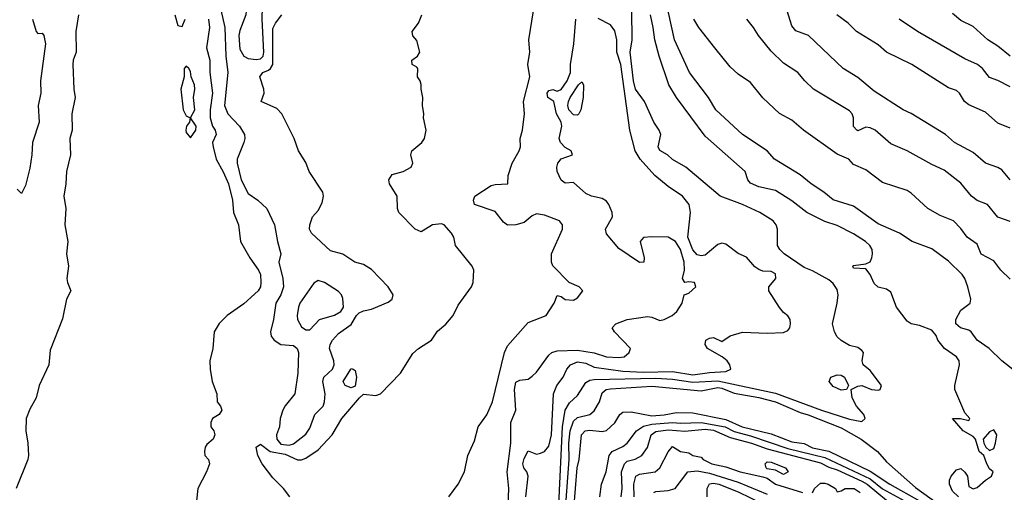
# Model space of a CAD drawing. Header units: metres. Extents: x -46681 to -43747, y -240911 to -237677.
# Tile 679 of 1056: x -46455 to -46336, y -238448 to -238391. Entities that reach past the tile are written whole.
import ezdxf

# ---------------------------------------------------------------- set-up
doc = ezdxf.new("R2010")
doc.units = ezdxf.units.M
doc.layers.add('CONTOUR_INDEX', color=1, linetype='Continuous')
doc.layers.add('CONTOUR_INTER', color=3, linetype='Continuous')

msp = doc.modelspace()

# ---------------------------------------------------------------- linework, layer by layer
at = {"layer": 'CONTOUR_INDEX'}
for points, elevation in [([(-46429.1, -238384.65), (-46429.27, -238385.02), (-46429.3, -238385.52), (-46428.79, -238388.02), (-46427.82, -238390.02), (-46427.88, -238390.52), (-46428.6, -238392.42), (-46428.7, -238393.02), (-46428.6, -238394.66), (-46428.12, -238395.52), (-46427.6, -238395.79), (-46426.6, -238395.94), (-46426.1, -238395.85), (-46425.78, -238395.52), (-46425.67, -238395.02), (-46425.9, -238391.02), (-46425.84, -238389.52), (-46426.1, -238388.95), (-46427.87, -238387.02), (-46428.16, -238386.52), (-46428.6, -238384.74), (-46429.1, -238384.65)], 60), ([(-46393.88, -238449.02), (-46393.6, -238446.52), (-46393.76, -238446.02), (-46394.13, -238445.52), (-46394.24, -238445.02), (-46394.1, -238444.38), (-46393.6, -238443.47), (-46392.6, -238443.84), (-46392.1, -238443.72), (-46391.6, -238443.55), (-46391.1, -238442.89), (-46390.78, -238441.52), (-46390.51, -238436.52), (-46390.12, -238435.52), (-46389.36, -238434.52), (-46388.89, -238433.52), (-46388.47, -238433.02), (-46387.6, -238432.64), (-46386.6, -238432.8), (-46385.6, -238433.28), (-46382.1, -238433.79), (-46379.6, -238433.89), (-46376.1, -238433.8), (-46373.6, -238434.24), (-46371.6, -238433.92), (-46369.6, -238433.81), (-46369.01, -238433.52), (-46369.11, -238433.02), (-46369.46, -238432.52), (-46370.05, -238432.02), (-46371.85, -238431.02), (-46372.12, -238430.52), (-46372.03, -238430.02), (-46371.6, -238429.75), (-46371.1, -238429.67), (-46370.1, -238430.19), (-46369.1, -238429.48), (-46367.6, -238429.06), (-46364.6, -238429.16), (-46362.6, -238429.08), (-46362.1, -238428.85), (-46361.85, -238428.52), (-46361.76, -238428.02), (-46361.81, -238427.52), (-46362.1, -238427.04), (-46362.6, -238426.65), (-46363.1, -238426.03), (-46364.39, -238424.02), (-46364.38, -238423.52), (-46363.56, -238422.52), (-46363.6, -238421.95), (-46364.1, -238421.69), (-46365.1, -238421.62), (-46365.6, -238421.43), (-46366.1, -238421.11), (-46367.1, -238419.94), (-46368.1, -238419.47), (-46369.6, -238418.34), (-46370.1, -238418.24), (-46370.6, -238418.39), (-46372.1, -238419.7), (-46372.6, -238419.79), (-46373.1, -238419.64), (-46373.6, -238419.06), (-46374.21, -238417.52), (-46373.91, -238414.52), (-46374.07, -238413.52), (-46374.87, -238412.52), (-46376.6, -238411.34), (-46378.23, -238410.02), (-46380, -238408.02), (-46380.61, -238407.02), (-46381.27, -238404.52), (-46382.36, -238396.52), (-46382.85, -238395.02), (-46382.82, -238393.52), (-46383.1, -238392.44), (-46383.6, -238391.7), (-46385.1, -238390.95)], 65), ([(-46335.1, -238415.58), (-46336.6, -238415.06), (-46337.86, -238413.52), (-46339.1, -238413.04), (-46339.79, -238412.52), (-46341.1, -238410.96), (-46343.1, -238409.38), (-46344.6, -238408.69), (-46347.6, -238407.02), (-46349.6, -238406.15), (-46351.48, -238404.52), (-46352.1, -238404.21), (-46352.6, -238404.14), (-46353.6, -238404.58), (-46353.72, -238404.52), (-46354.1, -238404.07), (-46354.11, -238403.02), (-46354.29, -238402.52), (-46354.6, -238402.16), (-46358.96, -238399.52), (-46360.04, -238398.52), (-46360.89, -238397.52), (-46362.6, -238396.36), (-46364.1, -238394.9), (-46365.66, -238393.02), (-46366.25, -238392.02), (-46367.08, -238391.02)], 70), ([(-46387.49, -238399.02), (-46387.1, -238398.62), (-46386.87, -238399.02), (-46386.92, -238400.52), (-46387.22, -238402.02), (-46387.44, -238402.52), (-46387.6, -238402.67), (-46388.1, -238402.63), (-46388.67, -238402.02), (-46388.77, -238401.52), (-46388.7, -238401.02), (-46388.52, -238400.52), (-46387.49, -238399.02)], 65), ([(-46419.1, -238422.77), (-46419.6, -238423.08), (-46421.31, -238425.52), (-46421.49, -238426.02), (-46421.65, -238427.02), (-46421.58, -238427.52), (-46421.1, -238428.41), (-46420.6, -238428.74), (-46420.1, -238428.76), (-46418.91, -238427.52), (-46417.1, -238426.99), (-46416.32, -238426.52), (-46416.01, -238426.02), (-46416.1, -238424.94), (-46416.25, -238424.52), (-46416.6, -238424.12), (-46418.3, -238423.02), (-46419.1, -238422.77)], 60), ([(-46382.32, -238449.02), (-46382.2, -238448.02), (-46382.28, -238446.02), (-46381.9, -238445.02), (-46381.6, -238444.72), (-46380.6, -238444.45), (-46379.79, -238444.02), (-46379.1, -238443.04), (-46378.66, -238441.52), (-46378.1, -238441.1), (-46376.6, -238440.89), (-46374.6, -238441.06), (-46372.1, -238440.81), (-46371.1, -238440.95), (-46369.1, -238441.83), (-46366.49, -238442.52), (-46364.6, -238443.21), (-46358.1, -238444.9), (-46357.1, -238445.45), (-46356.1, -238445.77), (-46353.1, -238447.15), (-46352.45, -238447.52), (-46350.1, -238449.43)], 70)]:
    msp.add_lwpolyline(points, dxfattribs=dict(at, elevation=elevation))
at = {"layer": 'CONTOUR_INTER'}
for points, elevation in [([(-46334.22, -238434.02), (-46336.1, -238432.52), (-46337.64, -238431.02), (-46339.11, -238430.02), (-46339.83, -238429.02), (-46340.1, -238428.81), (-46341.11, -238428.52), (-46341.7, -238428.02), (-46341.68, -238427.52), (-46341.1, -238426.35), (-46339.94, -238425.52), (-46339.88, -238425.02), (-46340.22, -238423.52), (-46340.59, -238422.52), (-46340.94, -238422.02), (-46342.6, -238420.41), (-46344.6, -238418.91), (-46346.99, -238418.02), (-46348.52, -238417.02), (-46351.1, -238415.89), (-46354.1, -238413.74), (-46356.6, -238412.96), (-46357.7, -238412.02), (-46359.25, -238411.02), (-46360.6, -238409.93), (-46363.71, -238408.02), (-46364.6, -238407.02), (-46367.6, -238405.02), (-46370.81, -238402.02), (-46371.73, -238400.52), (-46374.03, -238397.52), (-46375.82, -238393.52), (-46376.95, -238388.52)], 68), ([(-46431.1, -238389.02), (-46430.4, -238392.02), (-46430.3, -238395.52), (-46430.04, -238397.52), (-46430.46, -238401.52), (-46430.04, -238402.52), (-46428.65, -238404.02), (-46428.03, -238405.02), (-46427.98, -238405.52), (-46428.1, -238406.02), (-46428.92, -238408.02), (-46428.93, -238408.52), (-46428.44, -238410.52), (-46427.6, -238412.21), (-46426.42, -238413.02), (-46425.33, -238414.02), (-46424.37, -238416.02), (-46424.03, -238418.02), (-46423.62, -238419.52), (-46423.87, -238420.52), (-46423.37, -238422.52), (-46423.28, -238423.52), (-46423.6, -238424.51), (-46424.24, -238425.52), (-46424.51, -238427.52), (-46424.88, -238429.02), (-46424.8, -238429.52), (-46424.44, -238430.02), (-46423.63, -238430.52), (-46422.1, -238430.64), (-46421.63, -238431.02), (-46421.49, -238431.52), (-46421.55, -238434.02), (-46421.91, -238436.52), (-46423.1, -238437.98), (-46423.37, -238438.52), (-46423.69, -238439.52), (-46423.8, -238440.52), (-46424.15, -238441.52), (-46424.09, -238442.02), (-46423.6, -238442.63), (-46422.6, -238442.78), (-46422.1, -238442.59), (-46420.6, -238441.44), (-46420.1, -238440.68), (-46419.49, -238439.02), (-46418.48, -238438.02), (-46418.3, -238437.52), (-46418.24, -238436.52), (-46418.51, -238435.02), (-46418.39, -238434.52), (-46417.35, -238433.52), (-46417.14, -238433.02), (-46417.2, -238432.52), (-46417.72, -238431.02), (-46417.63, -238430.52), (-46417.34, -238430.02), (-46416.6, -238429.19), (-46415.1, -238428.11), (-46414.42, -238427.02), (-46414.1, -238426.69), (-46413.6, -238426.45), (-46412.6, -238426.23), (-46410.6, -238425.38), (-46410.11, -238425.02), (-46409.98, -238424.52), (-46410.59, -238423.52), (-46412.6, -238421.41), (-46413.6, -238420.83), (-46414.64, -238420.52), (-46416.1, -238419.55), (-46417.6, -238419.15), (-46419.88, -238417.02), (-46420.13, -238416.52), (-46420.08, -238416.02), (-46419.77, -238415.02), (-46419.1, -238414.26), (-46418.6, -238413.32), (-46418.43, -238412.52), (-46418.52, -238412.02), (-46420.16, -238409.52), (-46420.6, -238408.42), (-46421.46, -238407.02), (-46422.01, -238405.52), (-46423.49, -238402.52), (-46424.1, -238401.89), (-46426.01, -238401.02), (-46425.63, -238400.02), (-46425.67, -238399.52), (-46426.16, -238398.02), (-46425.82, -238397.52), (-46425.1, -238397.23), (-46424.87, -238397.02), (-46424.6, -238396.52), (-46424.6, -238392.18), (-46424.27, -238391.52), (-46423.51, -238390.52)], 61), ([(-46448.17, -238390.52), (-46448.5, -238392.52), (-46448.44, -238395.02), (-46448.83, -238396.02), (-46448.86, -238396.52), (-46448.76, -238399.52), (-46448.6, -238400.52), (-46448.98, -238402.52), (-46448.96, -238404.52), (-46449.23, -238405.52), (-46449.15, -238407.52), (-46449.64, -238409.52), (-46449.7, -238411.02), (-46449.96, -238412.52), (-46449.73, -238414.02), (-46449.84, -238416.02), (-46449.47, -238418.02), (-46449.64, -238419.52), (-46449.37, -238421.02), (-46449.58, -238422.52), (-46449.52, -238423.02), (-46449.1, -238424.02), (-46449.63, -238425.02), (-46450.1, -238427.43), (-46451.6, -238431.23), (-46451.79, -238433.02), (-46452.97, -238435.52), (-46453.3, -238437.02), (-46454.1, -238438.38), (-46454.54, -238439.52), (-46454.58, -238441.02), (-46454.32, -238442.52), (-46454.25, -238444.02), (-46454.31, -238444.52), (-46455.74, -238448.02)], 63), ([(-46453.75, -238391.02), (-46453.31, -238392.52), (-46453.1, -238392.78), (-46452.6, -238392.72), (-46452.37, -238393.02), (-46452.17, -238394.02), (-46452.77, -238398.52), (-46452.75, -238400.02), (-46453.06, -238401.52), (-46452.95, -238403.52), (-46453.77, -238406.02), (-46453.84, -238407.52), (-46454.1, -238409.11), (-46454.6, -238411.22), (-46455.1, -238412.19), (-46455.6, -238411.69)], 64), ([(-46436.47, -238390.52), (-46436.1, -238391.79), (-46435.6, -238391.93), (-46435.24, -238391.02)], 62), ([(-46432.41, -238391.02), (-46432.26, -238392.02), (-46432.66, -238394.52), (-46432.22, -238396.02), (-46432.22, -238397.52), (-46431.91, -238400.02), (-46432.19, -238402.02), (-46432.18, -238403.02), (-46431.91, -238404.02), (-46431.57, -238404.52), (-46431.45, -238405.02), (-46431.91, -238406.02), (-46431.84, -238406.52), (-46431.47, -238408.02), (-46430.6, -238409.58), (-46429.96, -238411.02), (-46429.47, -238413.02), (-46429.36, -238414.52), (-46428.77, -238416.02), (-46428.51, -238418.02), (-46427.4, -238420.02), (-46426.32, -238421.52), (-46426.08, -238422.02), (-46426.04, -238423.02), (-46426.1, -238423.52), (-46426.39, -238424.02), (-46428.1, -238425.59), (-46430.14, -238427.02), (-46431.1, -238427.98), (-46431.73, -238429.02), (-46431.89, -238431.02), (-46432.23, -238432.52), (-46432.19, -238433.52), (-46431.97, -238435.02), (-46431.37, -238436.52), (-46431.34, -238437.52), (-46430.95, -238438.02), (-46430.78, -238438.52), (-46431.1, -238439.02), (-46431.9, -238439.52), (-46432.13, -238440.02), (-46432.1, -238440.52), (-46431.75, -238441.02), (-46431.64, -238441.52), (-46431.83, -238442.02), (-46432.6, -238442.69), (-46432.8, -238443.02), (-46432.89, -238443.52), (-46432.85, -238444.02), (-46432.38, -238444.52), (-46432.28, -238445.02), (-46432.63, -238446.02), (-46433.71, -238448.02), (-46433.84, -238449.52)], 62), ([(-46422.51, -238449.02), (-46423.29, -238448.02), (-46424.6, -238446.75), (-46425.88, -238445.02), (-46426.4, -238444.02), (-46426.6, -238442.99), (-46426.1, -238442.64), (-46424.92, -238443.52), (-46423.1, -238443.84), (-46421.6, -238444.53), (-46421.1, -238444.55), (-46420.6, -238444.34), (-46419.1, -238443.32), (-46417.4, -238441.52), (-46416.21, -238439.52), (-46414.08, -238437.02), (-46413.6, -238436.58), (-46412.1, -238436.75), (-46411.52, -238436.52), (-46409.08, -238434.02), (-46407.6, -238431.62), (-46406.91, -238431.02), (-46405.33, -238430.02), (-46404.6, -238428.93), (-46403.6, -238428.06), (-46402.69, -238427.02), (-46402.1, -238425.78), (-46400.47, -238423.52), (-46400.26, -238423.02), (-46400.21, -238421.52), (-46400.39, -238421.02), (-46402.41, -238418.52), (-46402.63, -238417.52), (-46402.91, -238417.02), (-46403.78, -238416.02), (-46404.1, -238415.87), (-46405.2, -238416.02), (-46406.6, -238416.86), (-46407.31, -238416.52), (-46409.3, -238414.52), (-46409.45, -238414.02), (-46409.49, -238412.52), (-46410.45, -238411.02), (-46410.53, -238410.52), (-46410.1, -238409.9), (-46408.78, -238409.52), (-46407.78, -238409.02), (-46407.61, -238408.52), (-46407.84, -238407.52), (-46407.72, -238407.02), (-46406.52, -238406.02), (-46406.19, -238405.52), (-46405.99, -238404.52), (-46406.32, -238403.02), (-46406.28, -238402.52), (-46406.44, -238401.52), (-46406.37, -238400.52), (-46406.6, -238399.52), (-46406.6, -238398.95), (-46406.69, -238398.52), (-46407.02, -238398.02), (-46407, -238397.02), (-46407.1, -238396.85), (-46407.69, -238396.52), (-46407.7, -238396.02), (-46407.03, -238395.52), (-46406.76, -238395.02), (-46407.1, -238393.6), (-46407.6, -238393.07), (-46407.69, -238392.52), (-46406.92, -238391.52), (-46406.5, -238390.52)], 62), ([(-46403.24, -238449.02), (-46402.09, -238447.52), (-46401.33, -238446.02), (-46400.91, -238444.02), (-46400.1, -238442.25), (-46399.65, -238440.52), (-46398.6, -238439.1), (-46397.93, -238437.52), (-46396.48, -238431.52), (-46396.1, -238430.69), (-46393.6, -238427.87), (-46391.43, -238427.02), (-46390.43, -238425.52), (-46390.1, -238424.6), (-46389.6, -238424.72), (-46389.1, -238425.06), (-46388.1, -238425.14), (-46387.6, -238424.88), (-46386.96, -238424.02), (-46387.43, -238423.52), (-46388.61, -238423.02), (-46390.6, -238420.97), (-46390.75, -238420.52), (-46390.75, -238419.52), (-46389.42, -238416.52), (-46389.45, -238416.02), (-46389.81, -238415.52), (-46391.6, -238414.84), (-46392.6, -238414.65), (-46393.1, -238414.91), (-46394.1, -238415.72), (-46395.1, -238416.01), (-46396.1, -238416.03), (-46396.6, -238415.7), (-46397.6, -238414.38), (-46400.1, -238413.53), (-46400.22, -238413.02), (-46400.08, -238412.52), (-46398.1, -238411.23), (-46397.6, -238411.09), (-46396.06, -238411.02), (-46396.02, -238410.02), (-46395.56, -238408.52), (-46394.7, -238407.02), (-46394.55, -238406.52), (-46394.58, -238405.52), (-46394.27, -238404.52), (-46394.05, -238402.52), (-46394.15, -238401.02), (-46393.41, -238398.02), (-46393.66, -238396.52), (-46393.41, -238395.02), (-46393.51, -238393.52), (-46392.97, -238390.02)], 63), ([(-46396.03, -238450.02), (-46395.93, -238448.02), (-46396.15, -238446.02), (-46395.7, -238442.52), (-46395.7, -238440.02), (-46395.1, -238438.52), (-46395.24, -238436.02), (-46395.1, -238435.11), (-46394.6, -238434.89), (-46393.6, -238434.73), (-46393.1, -238434.39), (-46392.6, -238433.9), (-46391.1, -238431.85), (-46390.73, -238431.52), (-46390.1, -238431.31), (-46387.6, -238431.21), (-46385.6, -238431.56), (-46384.1, -238432.02), (-46382.6, -238432.11), (-46381.95, -238432.02), (-46381.36, -238431.52), (-46381.17, -238431.02), (-46383.14, -238429.02), (-46383.42, -238428.52), (-46382.97, -238428.02), (-46381.6, -238427.51), (-46379.1, -238427.15), (-46378.6, -238427.22), (-46377.6, -238427.61), (-46377.1, -238427.5), (-46376.14, -238427.02), (-46375.56, -238426.52), (-46374.9, -238425.52), (-46374.66, -238424.52), (-46374.1, -238424.32), (-46373.26, -238423.52), (-46373.43, -238423.02), (-46374.1, -238422.92), (-46374.6, -238423.02), (-46374.86, -238422.52), (-46374.62, -238421.52), (-46374.67, -238420.52), (-46375.1, -238419.02), (-46375.73, -238418.02), (-46376.6, -238417.52), (-46378.6, -238417.45), (-46379.6, -238417.55), (-46379.99, -238418.02), (-46379.53, -238420.02), (-46379.56, -238420.52), (-46380.1, -238420.57), (-46382.6, -238418.89), (-46384.1, -238417.09), (-46384.2, -238416.52), (-46383.35, -238415.02), (-46383.4, -238414.52), (-46383.79, -238413.52), (-46384.1, -238413.12), (-46384.6, -238412.82), (-46385.91, -238412.52), (-46386.6, -238412.2), (-46388.1, -238410.86), (-46389.1, -238410.93), (-46389.6, -238410.58), (-46390.09, -238409.52), (-46390.13, -238409.02), (-46390, -238408.52), (-46389.6, -238407.98), (-46388.2, -238407.52), (-46388.37, -238407.02), (-46389.1, -238406.62), (-46389.69, -238406.02), (-46389.84, -238405.52), (-46389.53, -238404.02), (-46389.61, -238403.52), (-46390.16, -238402.52), (-46390.48, -238401.02), (-46391.22, -238400.52), (-46391.31, -238400.02), (-46391.1, -238399.7), (-46390.6, -238399.57), (-46390.1, -238399.76), (-46389.6, -238399.55), (-46388.85, -238398.52), (-46388.48, -238397.52), (-46388.46, -238396.52), (-46388.06, -238394.02), (-46387.83, -238391.02)], 64), ([(-46389.86, -238450.02), (-46389.43, -238440.52), (-46389.12, -238438.52), (-46388.6, -238437.63), (-46387.6, -238436.72), (-46386.6, -238435.17), (-46386.1, -238434.88), (-46385.6, -238434.78), (-46378.1, -238434.64), (-46376.1, -238434.76), (-46373.6, -238435.13), (-46370.6, -238434.96), (-46363.6, -238436.44), (-46358, -238438.52), (-46354.6, -238439.6), (-46353.1, -238439.9), (-46352.7, -238439.52), (-46352.88, -238439.02), (-46353.76, -238438.02), (-46354.28, -238437.02), (-46354.4, -238436.02), (-46353.6, -238435.61), (-46353.1, -238435.53), (-46351.94, -238436.02), (-46351.1, -238436.07), (-46350.86, -238436.02), (-46350.7, -238435.52), (-46352.1, -238433.71), (-46352.93, -238433.02), (-46353.06, -238432.52), (-46352.92, -238431.52), (-46353.1, -238431.28), (-46353.6, -238430.89), (-46354.6, -238430.67), (-46355.6, -238430.06), (-46356.1, -238429.61), (-46356.41, -238429.02), (-46356.65, -238428.02), (-46356.08, -238425.52), (-46355.99, -238424.52), (-46356.1, -238423.87), (-46356.6, -238423.12), (-46357.1, -238422.7), (-46359.1, -238421.58), (-46360.1, -238421.2), (-46362.51, -238419.52), (-46363.04, -238419.02), (-46363.34, -238418.52), (-46363.35, -238416.52), (-46363.48, -238416.02), (-46363.85, -238415.52), (-46365.49, -238414.52), (-46367.6, -238413.53), (-46370.28, -238412.52), (-46374.45, -238409.02), (-46376.1, -238408.06), (-46376.7, -238407.52), (-46377.6, -238406.96), (-46377.83, -238406.52), (-46377.5, -238405.02), (-46377.69, -238404.52), (-46378.33, -238403.52), (-46379.49, -238401.02), (-46380.59, -238399.52), (-46380.81, -238398.52), (-46381.2, -238395.02), (-46380.97, -238393.52), (-46381.01, -238390.02)], 66), ([(-46341.38, -238449.02), (-46342.1, -238448.34), (-46342.47, -238447.52), (-46342.45, -238447.02), (-46342.25, -238446.52), (-46341.6, -238445.74), (-46341.1, -238445.59), (-46340.6, -238446.03), (-46340.28, -238446.52), (-46340.1, -238447.78), (-46339.6, -238448.07), (-46339.1, -238447.92), (-46338.11, -238447.02), (-46337.37, -238446.52), (-46337.18, -238446.02), (-46337.6, -238445.64), (-46337.95, -238445.02), (-46338.29, -238444.02), (-46338.86, -238443.52), (-46339.29, -238442.02), (-46339.6, -238441.7), (-46340.79, -238441.02), (-46342.11, -238439.52), (-46341.13, -238439.52), (-46340.1, -238439.78), (-46339.99, -238439.52), (-46340.6, -238438.84), (-46341.82, -238436.02), (-46341.82, -238435.52), (-46341.23, -238433.02), (-46341.28, -238432.52), (-46341.6, -238432.05), (-46343.06, -238431.02), (-46343.86, -238430.02), (-46344.1, -238429.44), (-46344.6, -238428.79), (-46346.1, -238428.22), (-46347.1, -238428.02), (-46347.6, -238427.71), (-46348.88, -238426.02), (-46349.6, -238424.19), (-46350.1, -238423.8), (-46351.1, -238423.57), (-46351.6, -238423.12), (-46352.1, -238422.03), (-46352.6, -238421.33), (-46354.1, -238421.26), (-46354.19, -238421.02), (-46354.1, -238420.95), (-46352.6, -238420.76), (-46352.1, -238420.5), (-46351.87, -238420.02), (-46351.8, -238419.52), (-46351.86, -238419.02), (-46352.13, -238418.52), (-46352.64, -238418.02), (-46354.1, -238417.11), (-46356.1, -238416.1), (-46357.6, -238415.59), (-46359.77, -238414.52), (-46361.6, -238413.07), (-46363.6, -238411.85), (-46365.6, -238411.4), (-46366.6, -238410.94), (-46366.94, -238410.52), (-46367.28, -238409.52), (-46372.1, -238405.23), (-46375.6, -238400.56), (-46376.53, -238399.02), (-46377.71, -238395.52), (-46378.24, -238393.52), (-46378.42, -238392.02), (-46378.77, -238390.52)], 67), ([(-46335.1, -238422.59), (-46336.25, -238421.52), (-46337.1, -238420.38), (-46338.6, -238419.56), (-46339.1, -238418.36), (-46340.3, -238417.52), (-46341.1, -238416.43), (-46341.98, -238415.52), (-46343.6, -238414.86), (-46345.1, -238414.04), (-46347.1, -238412.15), (-46347.6, -238411.83), (-46350.6, -238410.86), (-46352.6, -238409.33), (-46354.1, -238408.66), (-46354.67, -238408.02), (-46356.1, -238407.41), (-46360.17, -238404.52), (-46361.6, -238403.29), (-46363.1, -238402.49), (-46365.1, -238400.57), (-46366.6, -238398.73), (-46368.1, -238397.71), (-46369.1, -238396.81), (-46370.95, -238394.52), (-46372.89, -238392.02), (-46373.49, -238391.02)], 69), ([(-46335.1, -238410.53), (-46336.1, -238409.34), (-46336.6, -238409.03), (-46338.1, -238408.52), (-46339.6, -238407.22), (-46341.84, -238406.02), (-46342.93, -238405.02), (-46347.1, -238402.5), (-46348.1, -238402.03), (-46351.6, -238399.76), (-46353.6, -238398.12), (-46355.37, -238397.02), (-46359.58, -238393.02), (-46361.1, -238392.45), (-46361.6, -238391.83), (-46362.17, -238390.02)], 71), ([(-46335.1, -238404.28), (-46336.6, -238403.65), (-46338.1, -238402.31), (-46340.1, -238401.43), (-46340.66, -238401.02), (-46341.26, -238400.02), (-46341.6, -238399.71), (-46342.6, -238399.35), (-46347.05, -238396.52), (-46350.1, -238395.05), (-46351.1, -238394.15), (-46353.75, -238392.52), (-46354.77, -238391.52), (-46356.15, -238390.52)], 72), ([(-46335.1, -238399.25), (-46336.6, -238398.47), (-46337.6, -238398.1), (-46338.44, -238397.02), (-46339.08, -238396.52), (-46340.6, -238395.84), (-46346.33, -238392.52), (-46348.56, -238391.02)], 73), ([(-46335.1, -238395.52), (-46336.6, -238394.31), (-46337.83, -238393.52), (-46339.6, -238391.92), (-46341.1, -238391.19), (-46342.1, -238390.34)], 74), ([(-46435.1, -238396.73), (-46435.34, -238397.02), (-46435.37, -238398.02), (-46435.76, -238399.52), (-46435.48, -238402.02), (-46435.1, -238402.76), (-46434.61, -238403.02), (-46434.7, -238403.52), (-46435.08, -238404.02), (-46435.13, -238404.52), (-46435.1, -238404.81), (-46434.6, -238405.44), (-46433.93, -238404.52), (-46433.89, -238404.02), (-46434.58, -238403.02), (-46434.05, -238402.02), (-46434.21, -238400.52), (-46434.05, -238399.52), (-46434.08, -238399.02), (-46434.51, -238398.02), (-46434.6, -238397.37), (-46434.77, -238397.02), (-46435.1, -238396.73)], 62), ([(-46415.13, -238433.52), (-46415.1, -238433.44), (-46414.84, -238433.52), (-46414.6, -238433.7), (-46414.44, -238434.52), (-46414.6, -238435.58), (-46415.1, -238435.81), (-46415.81, -238435.52), (-46416.05, -238435.02), (-46415.13, -238433.52)], 62), ([(-46356.86, -238434.52), (-46356.1, -238434.23), (-46355.6, -238434.27), (-46355.22, -238434.52), (-46354.74, -238435.52), (-46354.95, -238436.02), (-46355.6, -238436.1), (-46356.6, -238435.64), (-46357.07, -238435.02), (-46356.86, -238434.52)], 66), ([(-46389.06, -238450.52), (-46388.64, -238444.52), (-46388.66, -238442.52), (-46388.49, -238441.02), (-46388.1, -238439.85), (-46387.6, -238439.42), (-46386.1, -238439.05), (-46385.6, -238438.6), (-46384.94, -238437.52), (-46384.6, -238436.41), (-46384.13, -238436.02), (-46383.6, -238435.93), (-46378.6, -238435.59), (-46372.6, -238436.15), (-46370.6, -238435.78), (-46370.1, -238435.84), (-46368.6, -238436.46), (-46365.6, -238436.96), (-46363.6, -238437.52), (-46360.6, -238438.8), (-46359.6, -238439.08), (-46355.6, -238440.66), (-46353.2, -238442.02), (-46351.2, -238443.52), (-46350.1, -238444.78), (-46346.6, -238447.89), (-46343.1, -238450.41)], 67), ([(-46388.07, -238450.52), (-46387.67, -238445.52), (-46387.43, -238444.52), (-46387.12, -238441.52), (-46386.69, -238441.02), (-46386.1, -238440.96), (-46384.6, -238441.11), (-46384.1, -238440.98), (-46383.1, -238440.07), (-46382.47, -238439.02), (-46382.1, -238438.74), (-46381.1, -238438.72), (-46378.6, -238439.22), (-46377.1, -238439.1), (-46375.6, -238438.8), (-46373.6, -238438.84), (-46369.6, -238439.65), (-46367.64, -238440.52), (-46364.1, -238441.39), (-46361.6, -238442.34), (-46360.1, -238442.57), (-46359.1, -238443.07), (-46357.1, -238443.51), (-46352.1, -238445.91), (-46349.71, -238447.52), (-46346.1, -238449.53)], 68), ([(-46384.92, -238449.02), (-46384.68, -238447.52), (-46384.12, -238446.02), (-46383.78, -238444.02), (-46383.42, -238443.52), (-46382.1, -238442.93), (-46381.6, -238442.54), (-46380.45, -238441.02), (-46379.6, -238440.44), (-46378.6, -238440.23), (-46376.1, -238440.02), (-46375.1, -238440.1), (-46372.6, -238440), (-46369.69, -238440.52), (-46368.6, -238441.11), (-46366.6, -238441.63), (-46362.1, -238443.16), (-46357.6, -238444.27), (-46352.1, -238446.84), (-46350.6, -238448.05), (-46346.6, -238450.27)], 69), ([(-46337.1, -238440.9), (-46337.6, -238441.16), (-46338.37, -238442.02), (-46338.3, -238442.52), (-46338.04, -238443.02), (-46337.6, -238443.42), (-46337.1, -238443.16), (-46336.87, -238442.52), (-46336.7, -238441.52), (-46337.1, -238440.9)], 67), ([(-46380.75, -238449.02), (-46380.79, -238447.52), (-46380.53, -238446.52), (-46380.1, -238446.3), (-46378.18, -238446.02), (-46377.6, -238445.52), (-46376.6, -238443.58), (-46376.1, -238442.91), (-46375.12, -238443.52), (-46374.1, -238443.69), (-46373.62, -238444.02), (-46372.6, -238444.23), (-46372.37, -238444.52), (-46371.3, -238445.02), (-46369.6, -238445.38), (-46367.88, -238446.02), (-46365.1, -238446.62), (-46364.6, -238446.78), (-46363.57, -238447.52), (-46360.31, -238448.52)], 71), ([(-46364.83, -238445.02), (-46364.6, -238444.8), (-46364.1, -238444.81), (-46362.36, -238445.52), (-46362.03, -238446.02), (-46362.6, -238446.32), (-46363.6, -238445.79), (-46364.6, -238445.64), (-46364.73, -238445.52), (-46364.83, -238445.02)], 71), ([(-46378.34, -238448.52), (-46378.1, -238448.41), (-46376.6, -238448.27), (-46375.74, -238448.02), (-46374.22, -238446.02), (-46373.1, -238445.9), (-46371.6, -238446.17), (-46368.1, -238447.24), (-46364.6, -238448.72)], 72), ([(-46371.88, -238449.02), (-46371.86, -238448.02), (-46371.6, -238447.45), (-46371.1, -238447.38), (-46370.46, -238447.52), (-46368.1, -238448.42), (-46365.1, -238449.9)], 73), ([(-46359.1, -238448.57), (-46358.85, -238448.02), (-46358.1, -238447.39), (-46357.6, -238447.38), (-46357.18, -238447.52), (-46356.3, -238448.02), (-46356.1, -238448.44), (-46355.6, -238448.31), (-46355.14, -238448.02), (-46354.02, -238448.02), (-46353.32, -238448.52)], 71)]:
    msp.add_lwpolyline(points, dxfattribs=dict(at, elevation=elevation))

doc.saveas('drawing.dxf')
